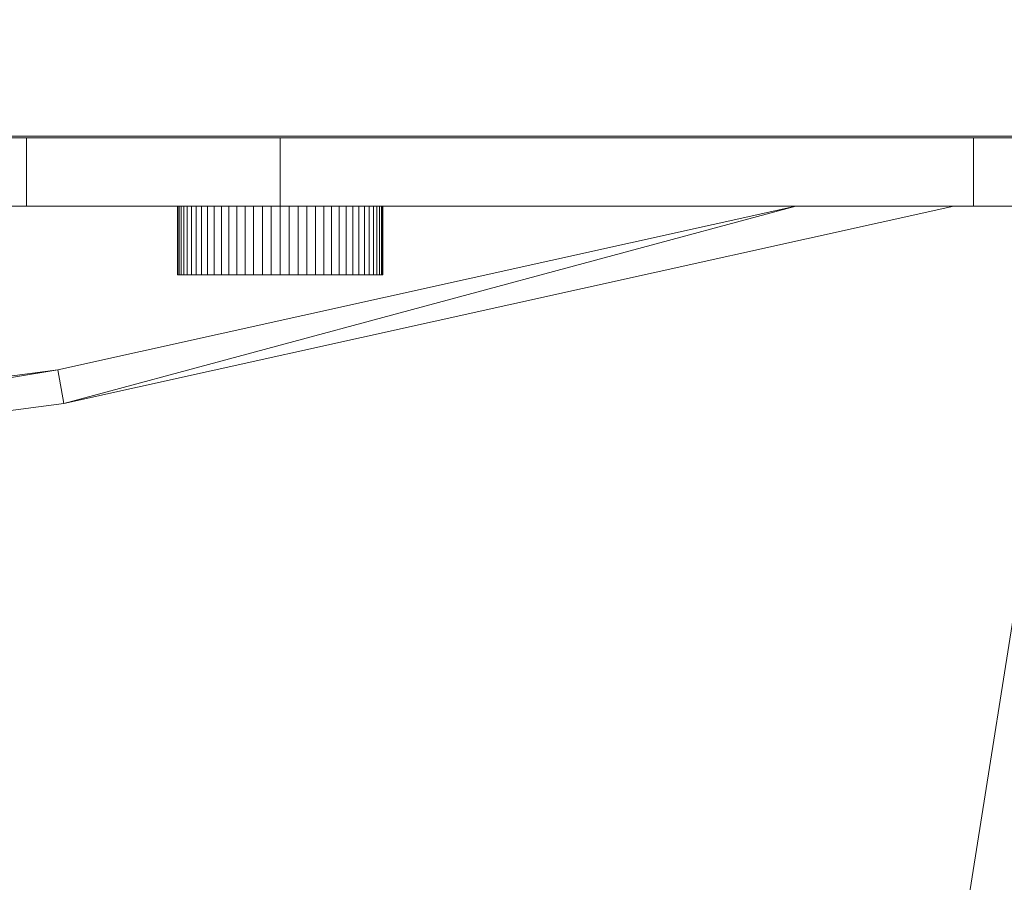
# Model space of a CAD drawing. Header units: millimetres. Extents: x 5566 to 34320, y 298 to 15638.
# Tile 271 of 656: x 13733 to 13876, y 9655 to 9781. Entities that reach past the tile are written whole.
import ezdxf

# ---------------------------------------------------------------- set-up
doc = ezdxf.new("R2010")
doc.units = ezdxf.units.MM
doc.header["$MEASUREMENT"] = 0
for name, color, linetype in [('New_A - Fixtures.3D', 7, 'Continuous'), ('New_A - Slabs.3D', 7, 'Continuous'), ('New_A - Soffits.3D', 7, 'Continuous')]:
    doc.layers.add(name, color=color, linetype=linetype)

# ---------------------------------------------------------------- blocks, each defined once
blk = doc.blocks.new('Slab_F88997A8-3703-4895-AA88-2743A1B7FDF9', base_point=(5758.12, 9954.45))
at = {"layer": 'New_A - Soffits.3D', "lineweight": 0}
mesh = blk.add_polyface(dxfattribs=at)
corners = [(7224.97, 9954.45, 3250.4), (5758.12, 9954.45, 3250.4), (5758.12, 9954.45, 2565.4), (7224.97, 9954.45, 2565.4), (10330.12, 15440.85, 3250.4), (5758.12, 15440.85, 3250.4), (7224.97, 3642.55, 3250.4), (8901.37, 3642.55, 3250.4), (8901.37, 3096.45, 3250.4), (12419.27, 3096.45, 3250.4), (12419.27, 492.95, 3250.4), (25538.37, 492.95, 3250.4), (25538.37, 3687, 3250.4), (22960.27, 3687, 3250.4), (22960.27, 8786.05, 3250.4), (18324.77, 8786.05, 3250.4), (18324.77, 10272.76, 3250.4), (18350.17, 10272.76, 3250.4), (18350.17, 11935.65, 3250.4), (18273.97, 11935.65, 3250.4), (18273.97, 14755.05, 3250.4), (14679.87, 14755.05, 3250.4), (14679.87, 14805.85, 3250.4), (10330.12, 14805.85, 3250.4), (18467.22, 708.85, 3250.4), (16357.34, 708.85, 3250.4), (16357.34, 4043.19, 3250.4), (17346.29, 4043.19, 3250.4), (17346.29, 3566.35, 3250.4), (18467.15, 3566.35, 3250.4), (5758.12, 15440.85, 2565.4), (7224.97, 3642.55, 2565.4), (10330.12, 15440.85, 2565.4), (10330.12, 14805.85, 2565.4), (14679.87, 14805.85, 2565.4), (14679.87, 14755.05, 2565.4), (18273.97, 14755.05, 2565.4), (18273.97, 11935.65, 2565.4), (18350.17, 11935.65, 2565.4), (18350.17, 10272.76, 2565.4), (18324.77, 10272.76, 2565.4), (18324.77, 8786.05, 2565.4), (22960.27, 8786.05, 2565.4), (22960.27, 3687, 2565.4), (25538.37, 3687, 2565.4), (25538.37, 492.95, 2565.4), (12419.27, 492.95, 2565.4), (12419.27, 3096.45, 2565.4), (8901.37, 3096.45, 2565.4), (8901.37, 3642.55, 2565.4), (17346.29, 3566.35, 2565.4), (17346.29, 4043.19, 2565.4), (16357.34, 4043.19, 2565.4), (16357.34, 708.85, 2565.4), (18467.22, 708.85, 2565.4), (18467.15, 3566.35, 2565.4)]
mesh.append_faces([[corners[k] for k in face] for face in [(0, 1, 2, 3), (1, 5, 30, 2), (6, 0, 3, 31), (5, 4, 32, 30), (7, 6, 31, 49), (8, 7, 49, 48), (9, 8, 48, 47), (10, 9, 47, 46), (11, 10, 46, 45), (12, 11, 45, 44), (13, 12, 44, 43), (14, 13, 43, 42), (15, 14, 42, 41), (16, 15, 41, 40), (17, 16, 40, 39), (18, 17, 39, 38), (19, 18, 38, 37), (20, 19, 37, 36), (21, 20, 36, 35), (22, 21, 35, 34), (23, 22, 34, 33), (4, 23, 33, 32), (25, 24, 54, 53), (26, 25, 53, 52), (27, 26, 52, 51), (28, 27, 51, 50), (29, 28, 50, 55), (24, 29, 55, 54)]], dxfattribs={"color": 254})
mesh.append_faces([[corners[k] for k in face] for face in [(18, 16, 17), (45, 43, 44)]], dxfattribs={"vtx0": -1, "color": 254})
mesh.append_faces([[corners[k] for k in face] for face in [(11, 24, 10), (38, 40, 37)]], dxfattribs={"vtx0": -1, "vtx1": -1, "color": 254})
mesh.append_faces([[corners[k] for k in face] for face in [(4, 0, 7), (25, 21, 10), (15, 19, 28), (11, 13, 24), (49, 3, 32), (46, 35, 53), (50, 37, 41), (45, 54, 43)]], dxfattribs={"vtx0": -1, "vtx1": -1, "vtx2": -1, "color": 254})
mesh.append_faces([[corners[k] for k in face] for face in [(23, 7, 8), (23, 8, 9), (21, 9, 10), (21, 26, 27), (19, 27, 28), (15, 28, 29), (13, 29, 24), (3, 30, 32), (49, 32, 33), (47, 33, 34), (47, 34, 35), (51, 35, 36), (51, 36, 37), (46, 53, 54), (55, 41, 42), (54, 42, 43)]], dxfattribs={"vtx0": -1, "vtx2": -1, "color": 254})
mesh.append_faces([[corners[k] for k in face] for face in [(12, 13, 11), (39, 40, 38)]], dxfattribs={"vtx1": -1, "color": 254})
mesh.append_faces([[corners[k] for k in face] for face in [(4, 5, 0), (23, 4, 7), (22, 23, 9), (21, 22, 9), (25, 26, 21), (20, 21, 27), (19, 20, 27), (15, 16, 19), (18, 19, 16), (24, 25, 10), (14, 15, 29), (13, 14, 29), (48, 49, 33), (47, 48, 33), (46, 47, 35), (52, 53, 35), (51, 52, 35), (50, 51, 37), (40, 41, 37), (55, 50, 41), (54, 55, 42), (45, 46, 54)]], dxfattribs={"vtx1": -1, "vtx2": -1, "color": 254})
mesh.append_faces([[corners[k] for k in face] for face in [(5, 1, 0), (0, 6, 7), (3, 2, 30), (49, 31, 3)]], dxfattribs={"vtx2": -1, "color": 254})
blk = doc.blocks.new('Slab_37BCEA3F-6036-4764-93A5-9224337F71E8', base_point=(5916.43, 15048.04))
at = {"layer": 'New_A - Slabs.3D', "lineweight": 0}
mesh = blk.add_polyface(dxfattribs=at)
corners = [(5916.43, 10157.64), (5916.43, 15048.04), (5916.43, 15048.04, -150), (5916.43, 10157.64, -150), (9975.59, 14387.85), (9976.56, 15048.04), (7377.02, 10157.64), (7376.95, 3737.93), (8902.44, 3737.92), (8902.44, 3096.45), (12502.66, 3096.45), (12502.66, 677.85), (16357.34, 677.1), (16357.32, 492.94), (18467.23, 492.94), (18467.23, 683.44), (22812.25, 682.84), (22812.25, 8523.08), (17906.72, 8523.08), (17906.72, 9408.34), (12153.62, 9408.34), (12151.65, 10818), (14831.44, 10818.04), (14831.44, 14387.85), (9976.56, 15048.04, -150), (7377.02, 10157.64, -150), (9975.59, 14387.85, -150), (14831.44, 14387.85, -150), (14831.44, 10818.04, -150), (12151.65, 10818, -150), (12153.62, 9408.34, -150), (17906.72, 9408.34, -150), (17906.72, 8523.08, -150), (22812.25, 8523.08, -150), (22812.25, 682.84, -150), (18467.23, 683.44, -150), (18467.23, 492.94, -150), (16357.32, 492.94, -150), (16357.34, 677.1, -150), (12502.66, 677.85, -150), (12502.66, 3096.45, -150), (8902.44, 3096.45, -150), (8902.44, 3737.92, -150), (7376.95, 3737.93, -150)]
mesh.append_faces([[corners[k] for k in face] for face in [(0, 1, 2, 3), (1, 5, 24, 2), (6, 0, 3, 25), (5, 4, 26, 24), (7, 6, 25, 43), (8, 7, 43, 42), (9, 8, 42, 41), (10, 9, 41, 40), (11, 10, 40, 39), (12, 11, 39, 38), (13, 12, 38, 37), (14, 13, 37, 36), (15, 14, 36, 35), (16, 15, 35, 34), (17, 16, 34, 33), (18, 17, 33, 32), (19, 18, 32, 31), (20, 19, 31, 30), (21, 20, 30, 29), (22, 21, 29, 28), (23, 22, 28, 27), (4, 23, 27, 26)]], dxfattribs={"color": 254})
mesh.append_faces([[corners[k] for k in face] for face in [(23, 21, 22), (17, 15, 16)]], dxfattribs={"vtx0": -1, "color": 254})
mesh.append_faces([[corners[k] for k in face] for face in [(27, 29, 26), (33, 35, 32)]], dxfattribs={"vtx0": -1, "vtx1": -1, "color": 254})
mesh.append_faces([[corners[k] for k in face] for face in [(6, 8, 4), (1, 6, 4), (21, 4, 9), (20, 10, 12), (26, 42, 25), (26, 25, 2), (41, 26, 29), (38, 40, 30)]], dxfattribs={"vtx0": -1, "vtx1": -1, "vtx2": -1, "color": 254})
mesh.append_faces([[corners[k] for k in face] for face in [(4, 8, 9), (20, 9, 10), (18, 12, 13), (18, 13, 14), (18, 14, 15), (41, 29, 30), (38, 30, 31), (38, 31, 32)]], dxfattribs={"vtx0": -1, "vtx2": -1, "color": 254})
mesh.append_faces([[corners[k] for k in face] for face in [(5, 1, 4), (24, 26, 2), (28, 29, 27), (34, 35, 33)]], dxfattribs={"vtx1": -1, "color": 254})
mesh.append_faces([[corners[k] for k in face] for face in [(20, 21, 9), (23, 4, 21), (19, 20, 12), (18, 19, 12), (17, 18, 15), (41, 42, 26), (40, 41, 30), (37, 38, 32), (36, 37, 32), (35, 36, 32)]], dxfattribs={"vtx1": -1, "vtx2": -1, "color": 254})
mesh.append_faces([[corners[k] for k in face] for face in [(1, 0, 6), (6, 7, 8), (10, 11, 12), (25, 3, 2), (42, 43, 25), (38, 39, 40)]], dxfattribs={"vtx2": -1, "color": 254})
blk = doc.blocks.new('Slab_AB0D8A13-3061-4D3D-998D-06020AEFFC0B', base_point=(12026.12, 9294.04))
at = {"layer": 'New_A - Soffits.3D', "lineweight": 0}
mesh = blk.add_polyface(dxfattribs=at)
corners = [(12026.12, 9294.04, 6410), (12026.12, 9294.04, 6260), (12253.99, 9294.04, 6260), (12253.99, 9294.04, 6410), (12026.12, 10373.57, 6410), (12026.12, 10373.57, 6260), (15124.92, 10373.57, 6260), (15124.92, 10424.37, 6260), (16191.53, 10423.18, 6260), (16191.98, 9681.41, 6260), (16191.9, 8621.41, 6260), (16191.72, 5330.74, 6260), (16076.82, 5330.74, 6260), (16077.34, 3744.14, 6260), (16077.42, 492.94, 6260), (12416.84, 492.94, 6260), (12416.83, 2969.44, 6260), (12254.75, 2969.44, 6260), (12254.75, 2969.44, 6410), (12416.83, 2969.44, 6410), (12416.84, 492.94, 6410), (16077.42, 492.94, 6410), (16077.34, 3744.14, 6410), (16076.82, 5330.74, 6410), (16191.72, 5330.74, 6410), (16191.9, 8621.41, 6410), (16191.98, 9681.41, 6410), (16191.53, 10423.18, 6410), (15124.92, 10424.37, 6410), (15124.92, 10373.57, 6410)]
mesh.append_faces([[corners[k] for k in face] for face in [(0, 1, 2, 3), (4, 5, 1, 0), (3, 2, 17, 18), (29, 6, 5, 4), (28, 7, 6, 29), (27, 8, 7, 28), (26, 9, 8, 27), (25, 10, 9, 26), (24, 11, 10, 25), (23, 12, 11, 24), (22, 13, 12, 23), (21, 14, 13, 22), (20, 15, 14, 21), (19, 16, 15, 20), (18, 17, 16, 19)]], dxfattribs={"color": 254})
mesh.append_faces([[corners[k] for k in face] for face in [(14, 12, 13)]], dxfattribs={"vtx0": -1, "color": 254})
mesh.append_faces([[corners[k] for k in face] for face in [(9, 11, 8), (21, 23, 20)]], dxfattribs={"vtx0": -1, "vtx1": -1, "color": 254})
mesh.append_faces([[corners[k] for k in face] for face in [(16, 2, 6), (15, 6, 12), (29, 3, 19), (23, 29, 20)]], dxfattribs={"vtx0": -1, "vtx1": -1, "vtx2": -1, "color": 254})
mesh.append_faces([[corners[k] for k in face] for face in [(2, 5, 6), (12, 6, 7), (12, 7, 8), (29, 19, 20), (27, 23, 24)]], dxfattribs={"vtx0": -1, "vtx2": -1, "color": 254})
mesh.append_faces([[corners[k] for k in face] for face in [(22, 23, 21)]], dxfattribs={"vtx1": -1, "color": 254})
mesh.append_faces([[corners[k] for k in face] for face in [(15, 16, 6), (14, 15, 12), (11, 12, 8), (29, 4, 3), (28, 29, 23), (27, 28, 23), (26, 27, 24)]], dxfattribs={"vtx1": -1, "vtx2": -1, "color": 254})
mesh.append_faces([[corners[k] for k in face] for face in [(2, 1, 5), (16, 17, 2), (4, 0, 3), (3, 18, 19)]], dxfattribs={"vtx2": -1, "color": 254})
blk = doc.blocks.new('Object_88375C2E-FA41-4C80-A949-533EC959C4A3')
at = {"layer": 'New_A - Fixtures.3D', "lineweight": 0}
mesh = blk.add_polyface(dxfattribs=at)
corners = [(13880.84, 9783.02, 4952.8), (13880.84, 9763.97, 4952.8), (13437.84, 9763.97, 4952.8), (13437.84, 9783.02, 4952.8), (13437.84, 9763.97, 5689), (13437.84, 9783.02, 5689), (13880.84, 9763.97, 5689), (13880.84, 9783.02, 5689)]
mesh.append_faces([[corners[k] for k in face] for face in [(0, 1, 2, 3), (3, 2, 4, 5), (5, 4, 6, 7), (7, 6, 1, 0), (0, 3, 5, 7), (1, 6, 4, 2)]], dxfattribs={"color": 7})
blk = doc.blocks.new('Object_8DE88EC2-F8D3-4B05-805F-5E97202E3AAE')
at = {"layer": 'New_A - Fixtures.3D', "lineweight": 0}
mesh = blk.add_polyface(dxfattribs=at)
corners = [(12991.84, 9783.74, 3365), (13881.84, 9783.74, 3365), (13881.84, 9763.74, 3365), (12991.84, 9763.74, 3365), (13881.84, 9783.74, 3695.2), (13881.84, 9763.74, 3695.2), (12991.84, 9783.74, 3695.2), (12991.84, 9763.74, 3695.2), (13179.84, 9783.74, 3426.91), (13179.84, 9783.74, 3550.74), (13179.84, 9763.74, 3550.74), (13179.84, 9763.74, 3426.91), (13693.84, 9783.74, 3550.74), (13693.84, 9763.74, 3550.74), (13693.84, 9783.74, 3426.91), (13693.84, 9763.74, 3426.91)]
mesh.append_faces([[corners[k] for k in face] for face in [(0, 1, 2, 3), (1, 4, 5, 2), (4, 6, 7, 5), (6, 0, 3, 7), (8, 9, 10, 11), (9, 12, 13, 10), (12, 14, 15, 13), (14, 8, 11, 15)]], dxfattribs={"color": 9})
mesh.append_faces([[corners[k] for k in face] for face in [(0, 8, 1), (1, 14, 4), (2, 15, 3), (3, 11, 7)]], dxfattribs={"vtx0": -1, "vtx1": -1, "color": 9})
mesh.append_faces([[corners[k] for k in face] for face in [(12, 6, 4), (6, 9, 8), (1, 8, 14), (10, 5, 7), (5, 13, 15), (3, 15, 11)]], dxfattribs={"vtx0": -1, "vtx2": -1, "color": 9})
mesh.append_faces([[corners[k] for k in face] for face in [(12, 9, 6), (14, 12, 4), (0, 6, 8), (10, 13, 5), (11, 10, 7), (2, 5, 15)]], dxfattribs={"vtx1": -1, "vtx2": -1, "color": 9})
mesh = blk.add_polyface(dxfattribs=at)
corners = [(12991.84, 9763.74, 3622.65), (13881.84, 9763.74, 3622.65), (13881.84, 9753.74, 3622.65), (12991.84, 9753.74, 3622.65), (13881.84, 9763.74, 3695.2), (13881.84, 9753.74, 3695.2), (12991.84, 9763.74, 3695.2), (12991.84, 9753.74, 3695.2), (13103.09, 9763.74, 3667.68), (13214.34, 9763.74, 3667.68), (13214.34, 9753.74, 3667.68), (13103.09, 9753.74, 3667.68), (13214.34, 9763.74, 3640.17), (13214.34, 9753.74, 3640.17), (13103.09, 9763.74, 3640.17), (13103.09, 9753.74, 3640.17)]
mesh.append_faces([[corners[k] for k in face] for face in [(0, 1, 2, 3), (1, 4, 5, 2), (4, 6, 7, 5), (6, 0, 3, 7), (8, 9, 10, 11), (9, 12, 13, 10), (12, 14, 15, 13), (14, 8, 11, 15)]], dxfattribs={"color": 9})
mesh.append_faces([[corners[k] for k in face] for face in [(0, 14, 1), (1, 12, 4), (2, 13, 3), (3, 15, 7)]], dxfattribs={"vtx0": -1, "vtx1": -1, "color": 9})
mesh.append_faces([[corners[k] for k in face] for face in [(9, 6, 4), (6, 8, 14), (1, 14, 12), (11, 5, 7), (5, 10, 13), (3, 13, 15)]], dxfattribs={"vtx0": -1, "vtx2": -1, "color": 9})
mesh.append_faces([[corners[k] for k in face] for face in [(9, 8, 6), (12, 9, 4), (0, 6, 14), (11, 10, 5), (15, 11, 7), (2, 5, 13)]], dxfattribs={"vtx1": -1, "vtx2": -1, "color": 9})
mesh = blk.add_polyface(dxfattribs=at)
corners = [(13001.84, 9763.74, 3375), (13871.84, 9763.74, 3375), (13871.84, 9753.74, 3375), (13001.84, 9753.74, 3375), (13871.84, 9763.74, 3607.65), (13871.84, 9753.74, 3607.65), (13001.84, 9763.74, 3607.65), (13001.84, 9753.74, 3607.65), (13103.09, 9763.74, 3416.91), (13103.09, 9763.74, 3560.74), (13103.09, 9753.74, 3560.74), (13103.09, 9753.74, 3416.91), (13770.59, 9763.74, 3560.74), (13770.59, 9753.74, 3560.74), (13770.59, 9763.74, 3416.91), (13770.59, 9753.74, 3416.91)]
mesh.append_faces([[corners[k] for k in face] for face in [(0, 1, 2, 3), (1, 4, 5, 2), (4, 6, 7, 5), (6, 0, 3, 7), (8, 9, 10, 11), (9, 12, 13, 10), (12, 14, 15, 13), (14, 8, 11, 15)]], dxfattribs={"color": 9})
mesh.append_faces([[corners[k] for k in face] for face in [(0, 8, 1), (1, 14, 4), (2, 15, 3), (3, 11, 7)]], dxfattribs={"vtx0": -1, "vtx1": -1, "color": 9})
mesh.append_faces([[corners[k] for k in face] for face in [(12, 6, 4), (6, 9, 8), (1, 8, 14), (10, 5, 7), (5, 13, 15), (3, 15, 11)]], dxfattribs={"vtx0": -1, "vtx2": -1, "color": 9})
mesh.append_faces([[corners[k] for k in face] for face in [(12, 9, 6), (14, 12, 4), (0, 6, 8), (10, 13, 5), (11, 10, 7), (2, 5, 15)]], dxfattribs={"vtx1": -1, "vtx2": -1, "color": 9})
mesh = blk.add_polyface(dxfattribs=at)
corners = [(13004.7, 9753.74, 3580.13), (13134.69, 9724.93, 3580.13), (13134.69, 9724.93, 3607.65), (13004.7, 9753.74, 3607.65), (13285.19, 9705.11, 3580.13), (13285.19, 9705.11, 3607.65), (13436.84, 9698.49, 3580.13), (13436.84, 9698.49, 3607.65), (13588.49, 9705.11, 3580.13), (13588.49, 9705.11, 3607.65), (13738.98, 9724.93, 3580.13), (13738.98, 9724.93, 3607.65), (13868.97, 9753.74, 3580.13), (13868.97, 9753.74, 3607.65), (13845.89, 9753.74, 3580.13), (13738.12, 9729.85, 3580.13), (13738.12, 9729.85, 3607.65), (13845.89, 9753.74, 3607.65), (13588.05, 9710.09, 3580.13), (13588.05, 9710.09, 3607.65), (13436.84, 9703.49, 3580.13), (13436.84, 9703.49, 3607.65), (13285.62, 9710.09, 3580.13), (13285.62, 9710.09, 3607.65), (13135.56, 9729.85, 3580.13), (13135.56, 9729.85, 3607.65), (13027.78, 9753.74, 3580.13), (13027.78, 9753.74, 3607.65)]
mesh.append_faces([[corners[k] for k in face] for face in [(0, 1, 2, 3), (1, 4, 5, 2), (4, 6, 7, 5), (6, 8, 9, 7), (8, 10, 11, 9), (10, 12, 13, 11), (14, 15, 16, 17), (15, 18, 19, 16), (18, 20, 21, 19), (20, 22, 23, 21), (22, 24, 25, 23), (24, 26, 27, 25), (0, 3, 27, 26), (12, 14, 17, 13)]], dxfattribs={"color": 7})
mesh.append_faces([[corners[k] for k in face] for face in [(1, 26, 24), (4, 24, 22), (6, 22, 20), (6, 20, 18), (8, 18, 15), (10, 15, 14), (25, 2, 5), (21, 5, 7), (19, 7, 9), (16, 9, 11)]], dxfattribs={"vtx0": -1, "vtx2": -1, "color": 7})
mesh.append_faces([[corners[k] for k in face] for face in [(12, 10, 14), (13, 17, 11)]], dxfattribs={"vtx1": -1, "color": 7})
mesh.append_faces([[corners[k] for k in face] for face in [(4, 1, 24), (6, 4, 22), (8, 6, 18), (10, 8, 15), (25, 27, 2), (23, 25, 5), (21, 23, 5), (19, 21, 7), (16, 19, 9), (17, 16, 11)]], dxfattribs={"vtx1": -1, "vtx2": -1, "color": 7})
mesh.append_faces([[corners[k] for k in face] for face in [(1, 0, 26), (27, 3, 2)]], dxfattribs={"vtx2": -1, "color": 7})
mesh = blk.add_polyface(dxfattribs=at)
corners = [(13785.53, 9753.74, 3652.62), (13756.49, 9753.74, 3648.79), (13756.1, 9753.74, 3650.04), (13755.81, 9753.74, 3651.32), (13755.64, 9753.74, 3652.62), (13755.59, 9753.74, 3653.93), (13755.64, 9753.74, 3655.23), (13755.81, 9753.74, 3656.53), (13756.1, 9753.74, 3657.81), (13756.49, 9753.74, 3659.06), (13756.99, 9753.74, 3660.26), (13757.6, 9753.74, 3661.43), (13785.53, 9743.74, 3652.62), (13756.49, 9743.74, 3659.06), (13756.1, 9743.74, 3657.81), (13755.81, 9743.74, 3656.53), (13755.64, 9743.74, 3655.23), (13755.59, 9743.74, 3653.93), (13755.64, 9743.74, 3652.62), (13755.81, 9743.74, 3651.32), (13756.1, 9743.74, 3650.04), (13756.49, 9743.74, 3648.79), (13764.25, 9753.74, 3667.52), (13763.09, 9753.74, 3666.92), (13763.09, 9743.74, 3666.92), (13764.25, 9743.74, 3667.52), (13761.98, 9753.74, 3666.21), (13761.98, 9743.74, 3666.21), (13760.95, 9753.74, 3665.42), (13760.95, 9743.74, 3665.42), (13759.98, 9753.74, 3664.53), (13759.98, 9743.74, 3664.53), (13759.1, 9753.74, 3663.57), (13759.1, 9743.74, 3663.57), (13758.3, 9753.74, 3662.53), (13758.3, 9743.74, 3662.53), (13757.6, 9743.74, 3661.43), (13756.99, 9743.74, 3660.26), (13756.99, 9753.74, 3647.59), (13756.99, 9743.74, 3647.59), (13757.6, 9753.74, 3646.43), (13757.6, 9743.74, 3646.43), (13758.3, 9753.74, 3645.32), (13758.3, 9743.74, 3645.32), (13759.1, 9753.74, 3644.28), (13759.1, 9743.74, 3644.28), (13759.98, 9753.74, 3643.32), (13759.98, 9743.74, 3643.32), (13760.95, 9753.74, 3642.43), (13760.95, 9743.74, 3642.43), (13761.98, 9753.74, 3641.64), (13761.98, 9743.74, 3641.64), (13763.09, 9753.74, 3640.93), (13763.09, 9743.74, 3640.93), (13764.25, 9753.74, 3640.33), (13764.25, 9743.74, 3640.33)]
mesh.append_faces([[corners[k] for k in face] for face in [(22, 23, 24, 25), (23, 26, 27, 24), (26, 28, 29, 27), (28, 30, 31, 29), (30, 32, 33, 31), (32, 34, 35, 33), (34, 11, 36, 35), (11, 10, 37, 36), (10, 9, 13, 37), (9, 8, 14, 13), (8, 7, 15, 14), (7, 6, 16, 15), (6, 5, 17, 16), (5, 4, 18, 17), (4, 3, 19, 18), (3, 2, 20, 19), (2, 1, 21, 20), (1, 38, 39, 21), (38, 40, 41, 39), (40, 42, 43, 41), (42, 44, 45, 43), (44, 46, 47, 45), (46, 48, 49, 47), (48, 50, 51, 49), (50, 52, 53, 51), (52, 54, 55, 53)]], dxfattribs={"color": 251})
mesh.append_faces([[corners[k] for k in face] for face in [(0, 1, 2, 3), (0, 3, 4, 5), (0, 5, 6, 7), (0, 7, 8, 9), (0, 9, 10, 11), (12, 13, 14, 15), (12, 15, 16, 17), (12, 17, 18, 19), (12, 19, 20, 21)]], dxfattribs={"vtx0": -1, "vtx3": -1, "color": 251})
mesh = blk.add_polyface(dxfattribs=at)
corners = [(13785.53, 9753.74, 3652.62), (13767.98, 9753.74, 3639.15), (13766.7, 9753.74, 3639.44), (13765.46, 9753.74, 3639.83), (13764.25, 9753.74, 3640.33), (13763.09, 9753.74, 3640.93), (13761.98, 9753.74, 3641.64), (13760.95, 9753.74, 3642.43), (13759.98, 9753.74, 3643.32), (13759.1, 9753.74, 3644.28), (13758.3, 9753.74, 3645.32), (13757.6, 9753.74, 3646.43), (13756.99, 9753.74, 3647.59), (13756.49, 9753.74, 3648.79), (13757.6, 9753.74, 3661.43), (13758.3, 9753.74, 3662.53), (13759.1, 9753.74, 3663.57), (13759.98, 9753.74, 3664.53), (13760.95, 9753.74, 3665.42), (13761.98, 9753.74, 3666.21), (13763.09, 9753.74, 3666.92), (13764.25, 9753.74, 3667.52), (13765.46, 9753.74, 3668.02), (13766.7, 9753.74, 3668.41), (13767.98, 9753.74, 3668.7), (13785.53, 9743.74, 3652.62), (13767.98, 9743.74, 3668.7), (13766.7, 9743.74, 3668.41), (13765.46, 9743.74, 3668.02), (13764.25, 9743.74, 3667.52), (13763.09, 9743.74, 3666.92), (13761.98, 9743.74, 3666.21), (13760.95, 9743.74, 3665.42), (13759.98, 9743.74, 3664.53), (13759.1, 9743.74, 3663.57), (13758.3, 9743.74, 3662.53), (13757.6, 9743.74, 3661.43), (13756.99, 9743.74, 3660.26), (13756.49, 9743.74, 3659.06), (13756.49, 9743.74, 3648.79), (13756.99, 9743.74, 3647.59), (13757.6, 9743.74, 3646.43), (13758.3, 9743.74, 3645.32), (13759.1, 9743.74, 3644.28), (13759.98, 9743.74, 3643.32), (13760.95, 9743.74, 3642.43), (13761.98, 9743.74, 3641.64), (13763.09, 9743.74, 3640.93), (13764.25, 9743.74, 3640.33), (13765.46, 9743.74, 3639.83), (13766.7, 9743.74, 3639.44), (13767.98, 9743.74, 3639.15), (13771.89, 9753.74, 3668.87), (13770.59, 9753.74, 3668.93), (13770.59, 9743.74, 3668.93), (13771.89, 9743.74, 3668.87), (13769.28, 9753.74, 3668.87), (13769.28, 9743.74, 3668.87), (13769.28, 9753.74, 3638.98), (13769.28, 9743.74, 3638.98), (13770.59, 9753.74, 3638.93), (13770.59, 9743.74, 3638.93), (13771.89, 9753.74, 3638.98), (13771.89, 9743.74, 3638.98), (13773.19, 9753.74, 3639.15), (13773.19, 9743.74, 3639.15)]
mesh.append_faces([[corners[k] for k in face] for face in [(52, 53, 54, 55), (53, 56, 57, 54), (56, 24, 26, 57), (24, 23, 27, 26), (23, 22, 28, 27), (22, 21, 29, 28), (4, 3, 49, 48), (3, 2, 50, 49), (2, 1, 51, 50), (1, 58, 59, 51), (58, 60, 61, 59), (60, 62, 63, 61), (62, 64, 65, 63)]], dxfattribs={"color": 251})
mesh.append_faces([[corners[k] for k in face] for face in [(0, 1, 2, 3), (0, 3, 4, 5), (0, 5, 6, 7), (0, 7, 8, 9), (0, 9, 10, 11), (0, 11, 12, 13), (0, 14, 15, 16), (0, 16, 17, 18), (0, 18, 19, 20), (0, 20, 21, 22), (0, 22, 23, 24), (25, 26, 27, 28), (25, 28, 29, 30), (25, 30, 31, 32), (25, 32, 33, 34), (25, 34, 35, 36), (25, 36, 37, 38), (25, 39, 40, 41), (25, 41, 42, 43), (25, 43, 44, 45), (25, 45, 46, 47), (25, 47, 48, 49), (25, 49, 50, 51)]], dxfattribs={"vtx0": -1, "vtx3": -1, "color": 251})
mesh = blk.add_polyface(dxfattribs=at)
corners = [(13785.53, 9753.74, 3652.62), (13780.23, 9753.74, 3642.43), (13779.19, 9753.74, 3641.64), (13778.09, 9753.74, 3640.93), (13776.93, 9753.74, 3640.33), (13775.72, 9753.74, 3639.83), (13774.47, 9753.74, 3639.44), (13773.19, 9753.74, 3639.15), (13771.89, 9753.74, 3638.98), (13770.59, 9753.74, 3638.93), (13769.28, 9753.74, 3638.98), (13767.98, 9753.74, 3639.15), (13767.98, 9753.74, 3668.7), (13769.28, 9753.74, 3668.87), (13770.59, 9753.74, 3668.93), (13771.89, 9753.74, 3668.87), (13773.19, 9753.74, 3668.7), (13774.47, 9753.74, 3668.41), (13775.72, 9753.74, 3668.02), (13776.93, 9753.74, 3667.52), (13778.09, 9753.74, 3666.92), (13779.19, 9753.74, 3666.21), (13780.23, 9753.74, 3665.42), (13785.53, 9743.74, 3652.62), (13780.23, 9743.74, 3665.42), (13779.19, 9743.74, 3666.21), (13778.09, 9743.74, 3666.92), (13776.93, 9743.74, 3667.52), (13775.72, 9743.74, 3668.02), (13774.47, 9743.74, 3668.41), (13773.19, 9743.74, 3668.7), (13771.89, 9743.74, 3668.87), (13770.59, 9743.74, 3668.93), (13769.28, 9743.74, 3668.87), (13767.98, 9743.74, 3668.7), (13767.98, 9743.74, 3639.15), (13769.28, 9743.74, 3638.98), (13770.59, 9743.74, 3638.93), (13771.89, 9743.74, 3638.98), (13773.19, 9743.74, 3639.15), (13774.47, 9743.74, 3639.44), (13775.72, 9743.74, 3639.83), (13776.93, 9743.74, 3640.33), (13778.09, 9743.74, 3640.93), (13779.19, 9743.74, 3641.64), (13780.23, 9743.74, 3642.43), (13781.19, 9753.74, 3664.53), (13781.19, 9743.74, 3664.53), (13781.19, 9753.74, 3643.32), (13781.19, 9743.74, 3643.32)]
mesh.append_faces([[corners[k] for k in face] for face in [(46, 22, 24, 47), (22, 21, 25, 24), (21, 20, 26, 25), (20, 19, 27, 26), (19, 18, 28, 27), (18, 17, 29, 28), (17, 16, 30, 29), (16, 15, 31, 30), (7, 6, 40, 39), (6, 5, 41, 40), (5, 4, 42, 41), (4, 3, 43, 42), (3, 2, 44, 43), (2, 1, 45, 44), (1, 48, 49, 45)]], dxfattribs={"color": 251})
mesh.append_faces([[corners[k] for k in face] for face in [(0, 1, 2, 3), (0, 3, 4, 5), (0, 5, 6, 7), (0, 7, 8, 9), (0, 9, 10, 11), (0, 12, 13, 14), (0, 14, 15, 16), (0, 16, 17, 18), (0, 18, 19, 20), (0, 20, 21, 22), (23, 24, 25, 26), (23, 26, 27, 28), (23, 28, 29, 30), (23, 30, 31, 32), (23, 32, 33, 34), (23, 35, 36, 37), (23, 37, 38, 39), (23, 39, 40, 41), (23, 41, 42, 43), (23, 43, 44, 45)]], dxfattribs={"vtx0": -1, "vtx3": -1, "color": 251})
mesh = blk.add_polyface(dxfattribs=at)
corners = [(13785.53, 9753.74, 3652.62), (13785.36, 9753.74, 3651.32), (13785.08, 9753.74, 3650.04), (13784.68, 9753.74, 3648.79), (13784.18, 9753.74, 3647.59), (13783.58, 9753.74, 3646.43), (13782.87, 9753.74, 3645.32), (13782.08, 9753.74, 3644.28), (13781.19, 9753.74, 3643.32), (13780.23, 9753.74, 3642.43), (13780.23, 9753.74, 3665.42), (13781.19, 9753.74, 3664.53), (13782.08, 9753.74, 3663.57), (13782.87, 9753.74, 3662.53), (13783.58, 9753.74, 3661.43), (13784.18, 9753.74, 3660.26), (13784.68, 9753.74, 3659.06), (13785.08, 9753.74, 3657.81), (13785.36, 9753.74, 3656.53), (13785.53, 9753.74, 3655.23), (13785.59, 9753.74, 3653.93), (13785.53, 9743.74, 3652.62), (13785.59, 9743.74, 3653.93), (13785.53, 9743.74, 3655.23), (13785.36, 9743.74, 3656.53), (13785.08, 9743.74, 3657.81), (13784.68, 9743.74, 3659.06), (13784.18, 9743.74, 3660.26), (13783.58, 9743.74, 3661.43), (13782.87, 9743.74, 3662.53), (13782.08, 9743.74, 3663.57), (13781.19, 9743.74, 3664.53), (13780.23, 9743.74, 3665.42), (13780.23, 9743.74, 3642.43), (13781.19, 9743.74, 3643.32), (13782.08, 9743.74, 3644.28), (13782.87, 9743.74, 3645.32), (13783.58, 9743.74, 3646.43), (13784.18, 9743.74, 3647.59), (13784.68, 9743.74, 3648.79), (13785.08, 9743.74, 3650.04), (13785.36, 9743.74, 3651.32)]
mesh.append_faces([[corners[k] for k in face] for face in [(0, 20, 22, 21), (20, 19, 23, 22), (19, 18, 24, 23), (18, 17, 25, 24), (17, 16, 26, 25), (16, 15, 27, 26), (15, 14, 28, 27), (14, 13, 29, 28), (13, 12, 30, 29), (12, 11, 31, 30), (8, 7, 35, 34), (7, 6, 36, 35), (6, 5, 37, 36), (5, 4, 38, 37), (4, 3, 39, 38), (3, 2, 40, 39), (2, 1, 41, 40), (1, 0, 21, 41)]], dxfattribs={"color": 251})
mesh.append_faces([[corners[k] for k in face] for face in [(0, 18, 19, 20), (21, 39, 40, 41)]], dxfattribs={"vtx0": -1, "color": 251})
mesh.append_faces([[corners[k] for k in face] for face in [(0, 3, 4, 5), (0, 5, 6, 7), (0, 7, 8, 9), (0, 10, 11, 12), (0, 12, 13, 14), (0, 14, 15, 16), (0, 16, 17, 18), (21, 24, 25, 26), (21, 26, 27, 28), (21, 28, 29, 30), (21, 30, 31, 32), (21, 33, 34, 35), (21, 35, 36, 37), (21, 37, 38, 39)]], dxfattribs={"vtx0": -1, "vtx3": -1, "color": 251})
mesh.append_faces([[corners[k] for k in face] for face in [(0, 1, 2, 3), (21, 22, 23, 24)]], dxfattribs={"vtx3": -1, "color": 251})
blk = doc.blocks.new('Object_D216C859-F5AF-479A-8E71-3980502474B1')
at = {"layer": 'New_A - Fixtures.3D', "lineweight": 0}
mesh = blk.add_polyface(dxfattribs=at)
corners = [(12991.84, 9783.74, 3705), (13881.84, 9783.74, 3705), (13881.84, 9763.74, 3705), (12991.84, 9763.74, 3705), (13881.84, 9783.74, 4949.6), (13881.84, 9763.74, 4949.6), (12991.84, 9783.74, 4949.6), (12991.84, 9763.74, 4949.6), (13150.17, 9783.74, 3843.29), (13150.17, 9783.74, 4119.87), (13150.17, 9763.74, 4119.87), (13150.17, 9763.74, 3843.29), (13723.5, 9783.74, 4119.87), (13723.5, 9763.74, 4119.87), (13723.5, 9783.74, 3843.29), (13723.5, 9763.74, 3843.29), (13150.17, 9783.74, 4396.44), (13150.17, 9783.74, 4673.02), (13150.17, 9763.74, 4673.02), (13150.17, 9763.74, 4396.44), (13723.5, 9783.74, 4673.02), (13723.5, 9763.74, 4673.02), (13723.5, 9783.74, 4396.44), (13723.5, 9763.74, 4396.44)]
mesh.append_faces([[corners[k] for k in face] for face in [(0, 1, 2, 3), (1, 4, 5, 2), (4, 6, 7, 5), (6, 0, 3, 7), (8, 9, 10, 11), (9, 12, 13, 10), (12, 14, 15, 13), (14, 8, 11, 15), (16, 17, 18, 19), (17, 20, 21, 18), (20, 22, 23, 21), (22, 16, 19, 23)]], dxfattribs={"color": 9})
mesh.append_faces([[corners[k] for k in face] for face in [(0, 8, 1), (1, 14, 4), (2, 15, 3), (3, 11, 7)]], dxfattribs={"vtx0": -1, "vtx1": -1, "color": 251})
mesh.append_faces([[corners[k] for k in face] for face in [(6, 16, 9), (12, 22, 4), (5, 23, 13), (10, 19, 7)]], dxfattribs={"vtx0": -1, "vtx1": -1, "vtx2": -1, "color": 251})
mesh.append_faces([[corners[k] for k in face] for face in [(20, 6, 4), (6, 17, 16), (12, 16, 22), (6, 9, 8), (1, 8, 14), (18, 5, 7), (5, 21, 23), (10, 23, 19), (5, 13, 15), (3, 15, 11)]], dxfattribs={"vtx0": -1, "vtx2": -1, "color": 251})
mesh.append_faces([[corners[k] for k in face] for face in [(20, 17, 6), (22, 20, 4), (12, 9, 16), (14, 12, 4), (0, 6, 8), (18, 21, 5), (19, 18, 7), (10, 13, 23), (11, 10, 7), (2, 5, 15)]], dxfattribs={"vtx1": -1, "vtx2": -1, "color": 251})
mesh = blk.add_polyface(dxfattribs=at)
corners = [(12991.84, 9763.74, 4811.31), (13140.17, 9763.74, 4811.31), (13140.17, 9753.74, 4811.31), (12991.84, 9753.74, 4811.31), (13140.17, 9763.74, 4921.94), (13140.17, 9753.74, 4921.94), (13733.5, 9763.74, 4921.94), (13733.5, 9753.74, 4921.94), (13733.5, 9763.74, 4811.31), (13733.5, 9753.74, 4811.31), (13881.84, 9763.74, 4811.31), (13881.84, 9753.74, 4811.31), (13881.84, 9763.74, 4949.6), (13881.84, 9753.74, 4949.6), (12991.84, 9763.74, 4949.6), (12991.84, 9753.74, 4949.6)]
mesh.append_faces([[corners[k] for k in face] for face in [(0, 1, 2, 3), (1, 4, 5, 2), (4, 6, 7, 5), (6, 8, 9, 7), (8, 10, 11, 9), (10, 12, 13, 11), (12, 14, 15, 13), (14, 0, 3, 15)]], dxfattribs={"color": 9})
mesh.append_faces([[corners[k] for k in face] for face in [(0, 4, 1), (11, 7, 9)]], dxfattribs={"vtx0": -1, "color": 9})
mesh.append_faces([[corners[k] for k in face] for face in [(10, 6, 12), (3, 5, 15)]], dxfattribs={"vtx0": -1, "vtx1": -1, "color": 9})
mesh.append_faces([[corners[k] for k in face] for face in [(6, 14, 12), (5, 13, 15)]], dxfattribs={"vtx0": -1, "vtx2": -1, "color": 9})
mesh.append_faces([[corners[k] for k in face] for face in [(8, 6, 10), (2, 5, 3)]], dxfattribs={"vtx1": -1, "color": 9})
mesh.append_faces([[corners[k] for k in face] for face in [(6, 4, 14), (0, 14, 4), (5, 7, 13), (11, 13, 7)]], dxfattribs={"vtx1": -1, "vtx2": -1, "color": 9})
mesh = blk.add_polyface(dxfattribs=at)
corners = [(13733.5, 9753.74, 3705), (13881.84, 9753.74, 3705), (13881.84, 9753.74, 4248.16), (13733.5, 9753.74, 4248.16), (13881.84, 9763.74, 3705), (13881.84, 9763.74, 4248.16), (13733.5, 9763.74, 3705), (13733.5, 9763.74, 4248.16)]
mesh.append_faces([[corners[k] for k in face] for face in [(0, 1, 2, 3), (1, 4, 5, 2), (4, 6, 7, 5), (6, 0, 3, 7), (0, 6, 4, 1), (3, 2, 5, 7)]], dxfattribs={"color": 9})
mesh = blk.add_polyface(dxfattribs=at)
corners = [(13733.5, 9753.74, 4258.16), (13881.84, 9753.74, 4258.16), (13881.84, 9753.74, 4801.31), (13733.5, 9753.74, 4801.31), (13881.84, 9763.74, 4258.16), (13881.84, 9763.74, 4801.31), (13733.5, 9763.74, 4258.16), (13733.5, 9763.74, 4801.31)]
mesh.append_faces([[corners[k] for k in face] for face in [(0, 1, 2, 3), (1, 4, 5, 2), (4, 6, 7, 5), (6, 0, 3, 7), (0, 6, 4, 1), (3, 2, 5, 7)]], dxfattribs={"color": 9})

msp = doc.modelspace()

# ---------------------------------------------------------------- block references
at = {"layer": 'New_A - Fixtures.3D', "color": 36, "linetype": 'Continuous', "lineweight": 18, "true_color": 0x783c00}
for name in ['Object_88375C2E-FA41-4C80-A949-533EC959C4A3', 'Object_8DE88EC2-F8D3-4B05-805F-5E97202E3AAE', 'Object_D216C859-F5AF-479A-8E71-3980502474B1']:
    msp.add_blockref(name, (0, 0), dxfattribs=at)
at = {"layer": 'New_A - Slabs.3D', "color": 251, "linetype": 'Continuous', "lineweight": 18, "true_color": 0x4a4a4a}
msp.add_blockref('Slab_37BCEA3F-6036-4764-93A5-9224337F71E8', (5916.43, 15048.04), dxfattribs=at)
at = {"layer": 'New_A - Soffits.3D', "color": 251, "linetype": 'Continuous', "lineweight": 18, "true_color": 0x4a4a4a}
for name, p in [('Slab_F88997A8-3703-4895-AA88-2743A1B7FDF9', (5758.12, 9954.45)), ('Slab_AB0D8A13-3061-4D3D-998D-06020AEFFC0B', (12026.12, 9294.04))]:
    msp.add_blockref(name, p, dxfattribs=at)

doc.saveas('drawing.dxf')
